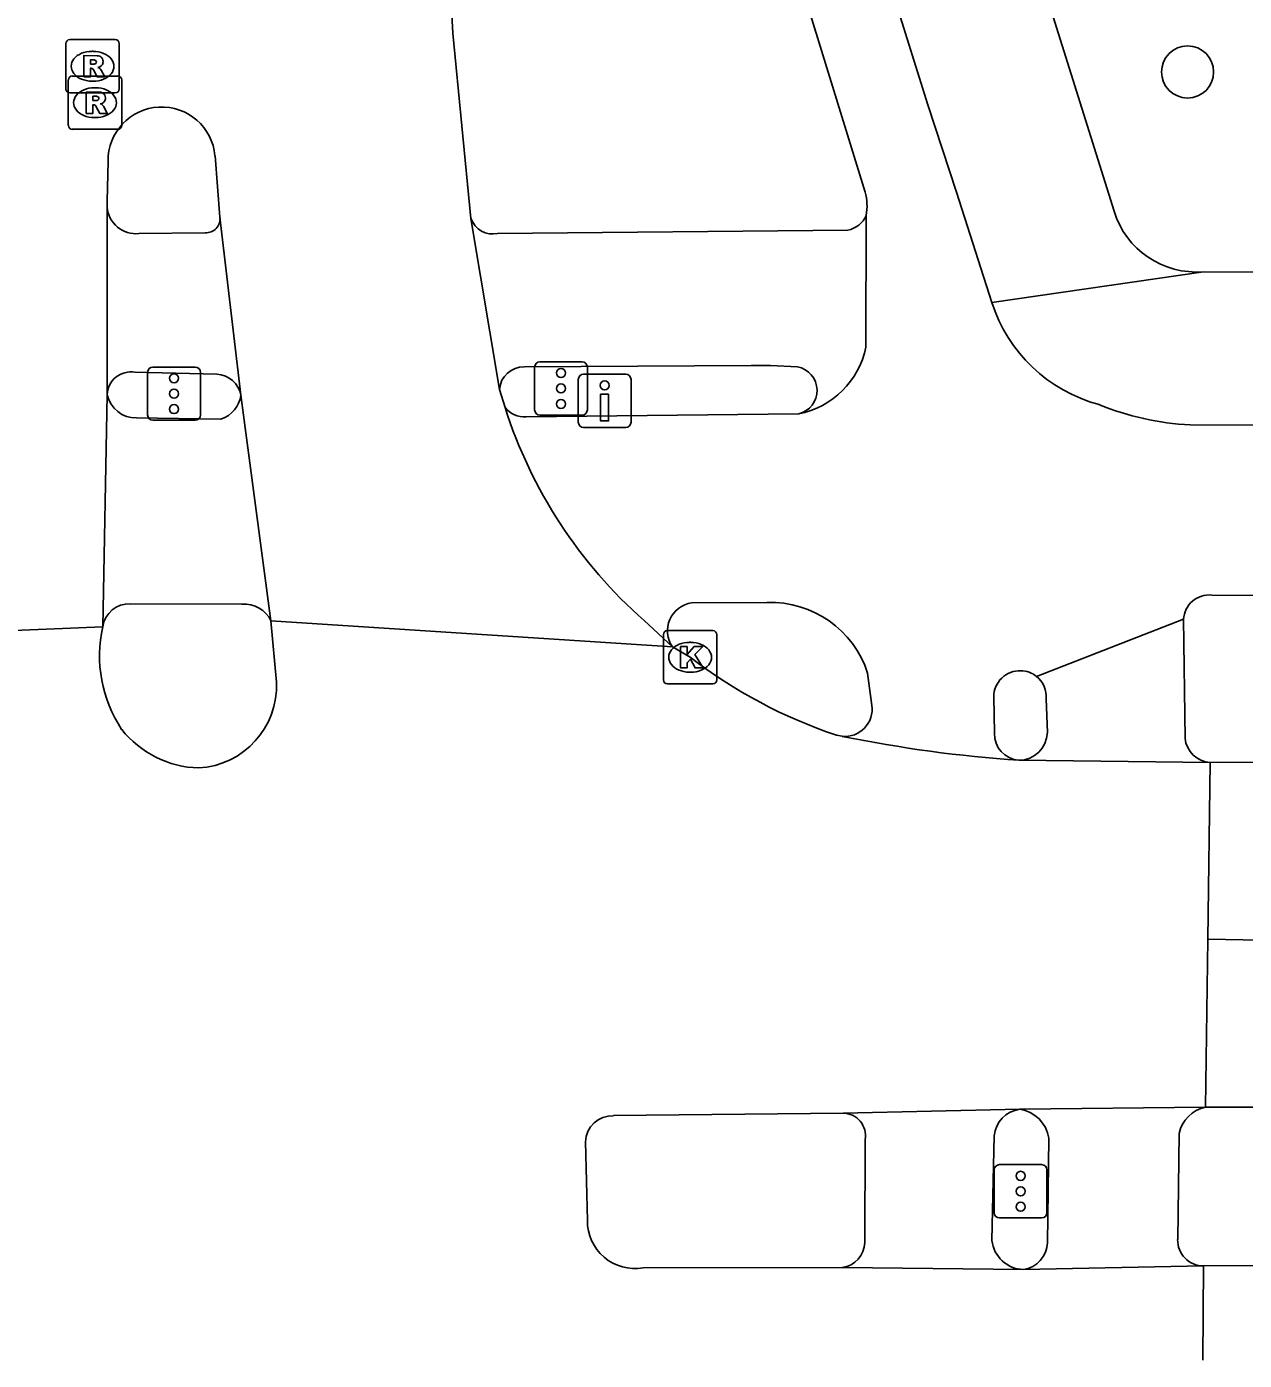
# Model space of a CAD drawing. Extents: x 160457 to 162082, y 388340 to 389736.
# Drawn here: x 161032.93 to 161055.77, y 388341.61 to 388366.62 of the extents above; entities that cross this region are included whole.
import ezdxf

# ---------------------------------------------------------------- set-up
doc = ezdxf.new("R2010")
doc.units = 0
for name, color, linetype in [('IMGEO_Boom', 7, 'Continuous'), ('IMGEO_Drukknoppaal', 7, 'Continuous'), ('IMGEO_Fietspad_gesloten', 7, 'Continuous'), ('IMGEO_Fietspad_open', 7, 'Continuous'), ('IMGEO_Kolk', 7, 'Continuous'), ('IMGEO_Rijbaan_lokaal_gesloten', 7, 'Continuous'), ('IMGEO_Rijbaan_regionaal_gesloten', 7, 'Continuous'), ('IMGEO_Rioolput', 7, 'Continuous'), ('IMGEO_Verkeersregelinstallatiepaal', 7, 'Continuous'), ('IMGEO_Voetpad_gesloten', 7, 'Continuous'), ('IMGEO_Voetpad_open', 7, 'Continuous')]:
    doc.layers.add(name, color=color, linetype=linetype)

msp = doc.modelspace()

# ---------------------------------------------------------------- linework, layer by layer
at = {"layer": 'IMGEO_Boom'}
msp.add_circle((161054.702, 388365.771), 0.489, dxfattribs=at)
at = {"layer": 'IMGEO_Drukknoppaal'}
for p, q in [((161043.376, 388360.102), (161044.166, 388360.102)), ((161044.166, 388360.102), (161043.376, 388360.102)), ((161043.276, 388359.202), (161043.276, 388360.002)), ((161043.276, 388360.002), (161043.276, 388359.202)), ((161044.266, 388360.002), (161044.266, 388359.202)), ((161044.266, 388359.202), (161044.266, 388360.002)), ((161044.166, 388359.102), (161043.376, 388359.102)), ((161043.376, 388359.102), (161044.166, 388359.102))]:
    msp.add_line(p, q, dxfattribs=at)
msp.add_lwpolyline([(161043.846, 388359.727), (161043.846, 388359.227), (161043.696, 388359.227), (161043.696, 388359.727), (161043.846, 388359.727)], dxfattribs=at)
msp.add_circle((161043.771, 388359.892), 0.085, dxfattribs=at)
for centre, start, end in [((161043.376, 388360.002), 90, 180), ((161043.376, 388360.002), 90, 180), ((161044.166, 388360.002), 0, 90), ((161044.166, 388360.002), 360, 90), ((161043.376, 388359.202), 180, 270), ((161043.376, 388359.202), 180, 270), ((161044.166, 388359.202), 270, 0), ((161044.166, 388359.202), 270, 0)]:
    msp.add_arc(centre, 0.1, start, end, dxfattribs=at)
at = {"layer": 'IMGEO_Fietspad_gesloten'}
for points in [[(161034.991, 388359.282), (161036.576, 388359.259)], [(161036.969, 388355.788), (161034.881, 388355.797)]]:
    msp.add_lwpolyline(points, dxfattribs=at)
for centre, radius, start, end in [((161034.979, 388359.833), 0.551, 192.4816, 271.2223), ((161036.398, 388359.787), 0.557, 288.6149, 352.0494), ((161034.857, 388355.293), 0.504, 87.3216, 172.0521), ((161037.016, 388355.241), 0.549, 25.2176, 94.953)]:
    msp.add_arc(centre, radius, start, end, dxfattribs=at)
at = {"layer": 'IMGEO_Fietspad_open'}
for points in [[(161048.549, 388369.152), (161049.057, 388367.639), (161049.829, 388365.153), (161050.366, 388363.516), (161051.029, 388361.449)], [(161048.656, 388363.519), (161047.068, 388368.677)], [(161048.669, 388360.611), (161048.675, 388363.081)], [(161042.3, 388359.3), (161047.409, 388359.357)], [(161054.752, 388359.153), (161056.133, 388359.145)], [(161046.815, 388355.821), (161045.402, 388355.812)], [(161056.133, 388355.954), (161055.155, 388355.959)], [(161051.867, 388354.435), (161054.627, 388355.505)], [(161048.782, 388353.89), (161048.702, 388354.496)], [(161051.068, 388354.05), (161051.079, 388353.367)], [(161051.076, 388345.816), (161051.033, 388343.856)], [(161048.647, 388343.813), (161048.656, 388345.747)]]:
    msp.add_lwpolyline(points, dxfattribs=at)
for centre, radius, start, end in [((161047.678, 388363.257), 1.013, 349.9855, 14.9822), ((161053.795, 388362.34), 2.906, 197.8605, 254.9694), ((161047.095, 388360.933), 1.607, 281.2853, 348.4412), ((161054.992, 388364.264), 5.117, 247.5842, 267.3085), ((161042.275, 388359.776), 0.476, 218.6668, 273.0338), ((161045.474, 388355.291), 0.526, 97.8466, 215.2376), ((161046.879, 388353.905), 1.917, 17.9472, 91.9019), ((161055.108, 388355.48), 0.481, 84.3753, 177.0058), ((161051.56, 388354.049), 0.492, 88.1275, 179.9226), ((161051.565, 388354.057), 0.484, 51.312, 88.6586), ((161048.275, 388353.82), 0.512, 264.5447, 7.8759), ((161051.575, 388353.356), 0.496, 178.7198, 265.7034), ((161051.627, 388345.766), 0.553, 97.5541, 174.7937), ((161048.236, 388345.817), 0.426, 350.5067, 89.0589), ((161048.165, 388343.825), 0.482, 277.4723, 358.6076), ((161051.647, 388343.926), 0.618, 186.5231, 267.9053)]:
    msp.add_arc(centre, radius, start, end, dxfattribs=at)
at = {"layer": 'IMGEO_Kolk'}
for p, q in [((161044.948, 388355.293), (161045.8, 388355.293)), ((161044.873, 388354.367), (161044.873, 388355.219)), ((161045.361, 388355.073), (161045.386, 388355.073)), ((161045.874, 388355.219), (161045.874, 388354.367)), ((161045.384, 388354.513), (161045.359, 388354.513)), ((161045.8, 388354.293), (161044.948, 388354.293))]:
    msp.add_line(p, q, dxfattribs=at)
for points in [[(161044.948, 388355.293), (161045.8, 388355.293)], [(161044.873, 388354.367), (161044.873, 388355.219)], [(161045.874, 388355.219), (161045.874, 388354.367)], [(161045.194, 388354.993), (161045.317, 388354.993), (161045.317, 388354.842), (161045.447, 388354.993), (161045.611, 388354.993), (161045.465, 388354.842), (161045.618, 388354.593), (161045.466, 388354.593), (161045.381, 388354.757), (161045.317, 388354.69), (161045.317, 388354.593), (161045.194, 388354.593), (161045.194, 388354.993)], [(161045.8, 388354.293), (161044.948, 388354.293)]]:
    msp.add_lwpolyline(points, dxfattribs=at)
for centre, start, end in [((161044.95, 388355.217), 91.552, 178.448), ((161044.95, 388355.217), 91.552, 178.448), ((161045.798, 388355.217), 1.552, 88.448), ((161045.798, 388355.217), 1.552, 88.448), ((161044.95, 388354.369), 181.552, 268.448), ((161044.95, 388354.369), 181.552, 268.448), ((161045.798, 388354.369), 271.552, 358.448), ((161045.798, 388354.369), 271.552, 358.448)]:
    msp.add_arc(centre, 0.0765, start, end, dxfattribs=at)
for centre, major_axis, ratio, start_param, end_param in [((161045.36, 388354.793), (-0.387, 0.002), 0.722429, 4.712389, 7.853982), ((161045.385, 388354.793), (-0.39, 0.002), 0.717154, 1.570796, 4.712389)]:
    msp.add_ellipse(centre, major_axis=major_axis, ratio=ratio, start_param=start_param, end_param=end_param, dxfattribs=at)
at = {"layer": 'IMGEO_Rijbaan_lokaal_gesloten'}
for points in [[(161041.264, 388363.025), (161040.921, 388366.501), (161040.877, 388367.298)], [(161034.459, 388364.097), (161034.443, 388363.356), (161034.44, 388363.232)], [(161036.557, 388363.047), (161036.464, 388364.198)], [(161034.44, 388363.232), (161034.441, 388359.714)], [(161036.95, 388359.71), (161036.557, 388363.047)], [(161041.264, 388363.025), (161041.801, 388359.818)], [(161041.801, 388359.818), (161041.903, 388359.478)], [(161034.358, 388355.363), (161034.441, 388359.714)], [(161036.95, 388359.71), (161037.513, 388355.475)], [(161045.044, 388354.987), (161044.511, 388355.482)]]:
    msp.add_lwpolyline(points, dxfattribs=at)
for centre, radius, start, end in [((161035.463, 388364.11), 1.004, 5.028, 180.7395), ((161050.435, 388362.197), 8.955, 197.6788, 228.5824)]:
    msp.add_arc(centre, radius, start, end, dxfattribs=at)
at = {"layer": 'IMGEO_Rijbaan_regionaal_gesloten'}
for points in [[(161034.358, 388355.363), (161026, 388355.021)], [(161037.513, 388355.475), (161037.618, 388354.328)], [(161045.044, 388354.987), (161037.513, 388355.475)], [(161045.374, 388354.793), (161045.044, 388354.987)], [(161048.226, 388353.31), (161048.118, 388353.332)], [(161055.126, 388352.818), (161051.538, 388352.861)], [(161055.08, 388349.504), (161055.126, 388352.818)], [(161055.126, 388352.818), (161070.07, 388352.829), (161077.908, 388352.517), (161077.91, 388352.517)], [(161055.08, 388349.504), (161055.039, 388346.355)], [(161144.195, 388347.251), (161130.399, 388347.484), (161107.12, 388347.917), (161082.639, 388348.989), (161055.08, 388349.504)], [(161048.243, 388346.243), (161051.554, 388346.314)], [(161051.554, 388346.314), (161055.039, 388346.355)], [(161055.039, 388346.355), (161062.565, 388346.355), (161075.539, 388346.04), (161091.035, 388345.384)], [(161043.937, 388346.195), (161048.243, 388346.243)], [(161043.448, 388344.23), (161043.41, 388345.704)], [(161048.228, 388343.347), (161044.49, 388343.34)], [(161051.624, 388343.309), (161048.228, 388343.347)], [(161055.001, 388343.378), (161051.624, 388343.309)], [(161055.001, 388343.378), (161054.991, 388341.606)], [(161091.121, 388343.44), (161055.001, 388343.378)]]:
    msp.add_lwpolyline(points, dxfattribs=at)
for centre, radius, start, end in [((161036.799, 388354.821), 2.501, 167.4724, 213.5042), ((161051.092, 388362.224), 9.376, 232.4253, 251.51), ((161036.071, 388354.263), 1.549, 273.1921, 2.3988), ((161036.214, 388354.632), 1.916, 218.48, 268.2947), ((161053.292, 388378.241), 25.441, 258.5133, 266.046), ((161043.92, 388345.684), 0.511, 88.138, 177.8113), ((161044.338, 388344.217), 0.89, 179.1512, 279.8457)]:
    msp.add_arc(centre, radius, start, end, dxfattribs=at)
at = {"layer": 'IMGEO_Rioolput'}
for p, q in [((161033.667, 388365.452), (161033.667, 388366.304)), ((161033.742, 388366.378), (161034.594, 388366.378)), ((161034.668, 388366.304), (161034.668, 388365.452)), ((161034.155, 388366.158), (161034.18, 388366.158)), ((161033.713, 388364.769), (161033.713, 388365.621)), ((161033.788, 388365.695), (161034.64, 388365.695)), ((161034.178, 388365.598), (161034.153, 388365.598)), ((161034.714, 388365.621), (161034.714, 388364.769)), ((161034.594, 388365.378), (161033.742, 388365.378)), ((161034.201, 388365.475), (161034.226, 388365.475)), ((161034.224, 388364.915), (161034.199, 388364.915)), ((161034.64, 388364.695), (161033.788, 388364.695))]:
    msp.add_line(p, q, dxfattribs=at)
for points in [[(161033.667, 388365.452), (161033.667, 388366.304)], [(161033.742, 388366.378), (161034.594, 388366.378)], [(161034.668, 388366.304), (161034.668, 388365.452)], [(161034.256, 388366.076), (161034.004, 388366.078), (161034.004, 388365.678)], [(161034.004, 388365.678), (161034.128, 388365.678), (161034.128, 388365.84), (161034.139, 388365.84)], [(161034.182, 388365.997), (161034.128, 388365.997), (161034.128, 388365.916)], [(161034.128, 388365.916), (161034.18, 388365.916)], [(161034.186, 388365.811), (161034.257, 388365.678), (161034.397, 388365.678), (161034.332, 388365.804)], [(161033.713, 388364.769), (161033.713, 388365.621)], [(161033.788, 388365.695), (161034.64, 388365.695)], [(161034.714, 388365.621), (161034.714, 388364.769)], [(161034.594, 388365.378), (161033.742, 388365.378)], [(161034.302, 388365.393), (161034.05, 388365.395), (161034.05, 388364.995)], [(161034.228, 388365.314), (161034.174, 388365.314), (161034.174, 388365.233)], [(161034.05, 388364.995), (161034.174, 388364.995), (161034.174, 388365.157), (161034.185, 388365.157)], [(161034.174, 388365.233), (161034.226, 388365.233)], [(161034.232, 388365.128), (161034.303, 388364.995), (161034.443, 388364.995), (161034.378, 388365.121)], [(161034.64, 388364.695), (161033.788, 388364.695)]]:
    msp.add_lwpolyline(points, dxfattribs=at)
for centre, radius, start, end in [((161033.744, 388366.302), 0.0765, 91.552, 178.448), ((161033.744, 388366.302), 0.0765, 91.552, 178.448), ((161034.592, 388366.302), 0.0765, 1.552, 88.448), ((161034.592, 388366.302), 0.0765, 1.552, 88.448), ((161034.255, 388365.966), 0.109, 350.3612, 89.416), ((161034.138, 388365.787), 0.0533, 26.0293, 88.6989), ((161034.164, 388366.105), 0.19, 274.7715, 282.9687), ((161034.188, 388365.901), 0.0964, 77.0061, 93.1865), ((161034.202, 388365.958), 0.0378, 276.6634, 79.6772), ((161034.253, 388365.966), 0.112, 277.5842, 350.9817), ((161034.237, 388365.751), 0.108, 29.5134, 73.7905), ((161033.79, 388365.619), 0.0765, 91.552, 178.448), ((161033.79, 388365.619), 0.0765, 91.552, 178.448), ((161034.638, 388365.619), 0.0765, 1.552, 88.448), ((161034.638, 388365.619), 0.0765, 1.552, 88.448), ((161033.744, 388365.454), 0.0765, 181.552, 268.448), ((161033.744, 388365.454), 0.0765, 181.552, 268.448), ((161034.234, 388365.218), 0.0964, 77.0061, 93.1865), ((161034.248, 388365.275), 0.0378, 276.6634, 79.6772), ((161034.301, 388365.283), 0.109, 350.3612, 89.416), ((161034.299, 388365.283), 0.112, 277.5842, 350.9817), ((161034.592, 388365.454), 0.0765, 271.552, 358.448), ((161034.592, 388365.454), 0.0765, 271.552, 358.448), ((161034.184, 388365.104), 0.0533, 26.0293, 88.6989), ((161034.21, 388365.422), 0.19, 274.7715, 282.9687), ((161034.283, 388365.068), 0.108, 29.5134, 73.7905), ((161033.79, 388364.771), 0.0765, 181.552, 268.448), ((161033.79, 388364.771), 0.0765, 181.552, 268.448), ((161034.638, 388364.771), 0.0765, 271.552, 358.448), ((161034.638, 388364.771), 0.0765, 271.552, 358.448)]:
    msp.add_arc(centre, radius, start, end, dxfattribs=at)
for centre, major_axis, ratio, start_param, end_param in [((161034.154, 388365.878), (-0.387, 0.002), 0.722429, 4.712389, 7.853982), ((161034.179, 388365.878), (-0.39, 0.002), 0.717154, 1.570796, 4.712389), ((161034.2, 388365.195), (-0.387, 0.002), 0.722429, 4.712389, 7.853982), ((161034.225, 388365.195), (-0.39, 0.002), 0.717154, 1.570796, 4.712389)]:
    msp.add_ellipse(centre, major_axis=major_axis, ratio=ratio, start_param=start_param, end_param=end_param, dxfattribs=at)
at = {"layer": 'IMGEO_Verkeersregelinstallatiepaal'}
for p, q in [((161042.557, 388360.335), (161043.347, 388360.335)), ((161043.347, 388360.335), (161042.557, 388360.335)), ((161035.201, 388359.337), (161035.201, 388360.137)), ((161035.201, 388360.137), (161035.201, 388359.337)), ((161035.301, 388360.237), (161036.091, 388360.237)), ((161036.091, 388360.237), (161035.301, 388360.237)), ((161036.191, 388360.137), (161036.191, 388359.337)), ((161036.191, 388359.337), (161036.191, 388360.137)), ((161042.457, 388359.435), (161042.457, 388360.235)), ((161042.457, 388360.235), (161042.457, 388359.435)), ((161043.447, 388360.235), (161043.447, 388359.435)), ((161043.447, 388359.435), (161043.447, 388360.235)), ((161043.347, 388359.335), (161042.557, 388359.335)), ((161042.557, 388359.335), (161043.347, 388359.335)), ((161036.091, 388359.237), (161035.301, 388359.237)), ((161035.301, 388359.237), (161036.091, 388359.237)), ((161051.176, 388345.276), (161051.966, 388345.276)), ((161051.966, 388345.276), (161051.176, 388345.276)), ((161051.076, 388344.376), (161051.076, 388345.176)), ((161051.076, 388345.176), (161051.076, 388344.376)), ((161052.066, 388345.176), (161052.066, 388344.376)), ((161052.066, 388344.376), (161052.066, 388345.176)), ((161051.966, 388344.276), (161051.176, 388344.276)), ((161051.176, 388344.276), (161051.966, 388344.276))]:
    msp.add_line(p, q, dxfattribs=at)
for centre in [(161035.696, 388360.027), (161042.952, 388360.125), (161035.696, 388359.737), (161042.952, 388359.835), (161035.696, 388359.447), (161042.952, 388359.545), (161051.571, 388345.066), (161051.571, 388344.776), (161051.571, 388344.486)]:
    msp.add_circle(centre, 0.085, dxfattribs=at)
for centre, start, end in [((161042.557, 388360.235), 90, 180), ((161042.557, 388360.235), 90, 180), ((161043.347, 388360.235), 0, 90), ((161043.347, 388360.235), 360, 90), ((161035.301, 388360.137), 90, 180), ((161035.301, 388360.137), 90, 180), ((161036.091, 388360.137), 0, 90), ((161036.091, 388360.137), 360, 90), ((161035.301, 388359.337), 180, 270), ((161035.301, 388359.337), 180, 270), ((161036.091, 388359.337), 270, 0), ((161036.091, 388359.337), 270, 0), ((161042.557, 388359.435), 180, 270), ((161042.557, 388359.435), 180, 270), ((161043.347, 388359.435), 270, 0), ((161043.347, 388359.435), 270, 0), ((161051.176, 388345.176), 90, 180), ((161051.176, 388345.176), 90, 180), ((161051.966, 388345.176), 0, 90), ((161051.966, 388345.176), 360, 90), ((161051.176, 388344.376), 180, 270), ((161051.176, 388344.376), 180, 270), ((161051.966, 388344.376), 270, 0), ((161051.966, 388344.376), 270, 0)]:
    msp.add_arc(centre, 0.1, start, end, dxfattribs=at)
at = {"layer": 'IMGEO_Voetpad_gesloten'}
for points in [[(161035.036, 388362.74), (161036.28, 388362.755)], [(161034.963, 388360.138), (161036.5, 388360.102)]]:
    msp.add_lwpolyline(points, dxfattribs=at)
for centre, radius, start, end in [((161034.983, 388363.283), 0.546, 185.3606, 275.5599), ((161036.294, 388363.019), 0.264, 266.9114, 6.1087), ((161034.886, 388359.7), 0.445, 80.0065, 178.1647), ((161036.471, 388359.614), 0.489, 11.3138, 86.5672)]:
    msp.add_arc(centre, radius, start, end, dxfattribs=at)
at = {"layer": 'IMGEO_Voetpad_open'}
for points in [[(161049.894, 388374.099), (161053.325, 388363.159)], [(161048.33, 388362.803), (161041.763, 388362.742)], [(161054.998, 388362.025), (161051.029, 388361.449)], [(161054.998, 388362.025), (161064.602, 388362.005), (161068.898, 388361.978), (161072.437, 388361.876), (161089.778, 388361.213)], [(161047.385, 388360.24), (161046.88, 388360.263), (161046.701, 388360.268), (161046.521, 388360.263), (161042.266, 388360.238)], [(161054.627, 388355.505), (161054.654, 388353.272)], [(161052.073, 388353.379), (161052.053, 388354.012)], [(161052.075, 388343.812), (161052.101, 388345.773)], [(161054.543, 388345.861), (161054.517, 388343.87)]]:
    msp.add_lwpolyline(points, dxfattribs=at)
for centre, radius, start, end in [((161041.671, 388363.161), 0.429, 198.4925, 282.3894), ((161048.233, 388363.277), 0.484, 281.599, 336.1246), ((161054.866, 388363.631), 1.612, 197.0441, 274.6951), ((161042.245, 388359.794), 0.444, 87.2728, 176.9055), ((161047.303, 388359.796), 0.452, 283.6079, 79.5059), ((161051.558, 388354.047), 0.496, 355.9904, 51.4814), ((161051.54, 388353.394), 0.533, 269.7423, 358.4079), ((161055.16, 388353.325), 0.508, 186.0095, 266.2177), ((161051.461, 388345.673), 0.648, 8.8899, 81.742), ((161055.164, 388345.733), 0.634, 101.3792, 168.3893), ((161051.544, 388343.835), 0.532, 278.6675, 357.5724), ((161054.998, 388343.86), 0.482, 178.7576, 270.3031)]:
    msp.add_arc(centre, radius, start, end, dxfattribs=at)

doc.saveas('drawing.dxf')
